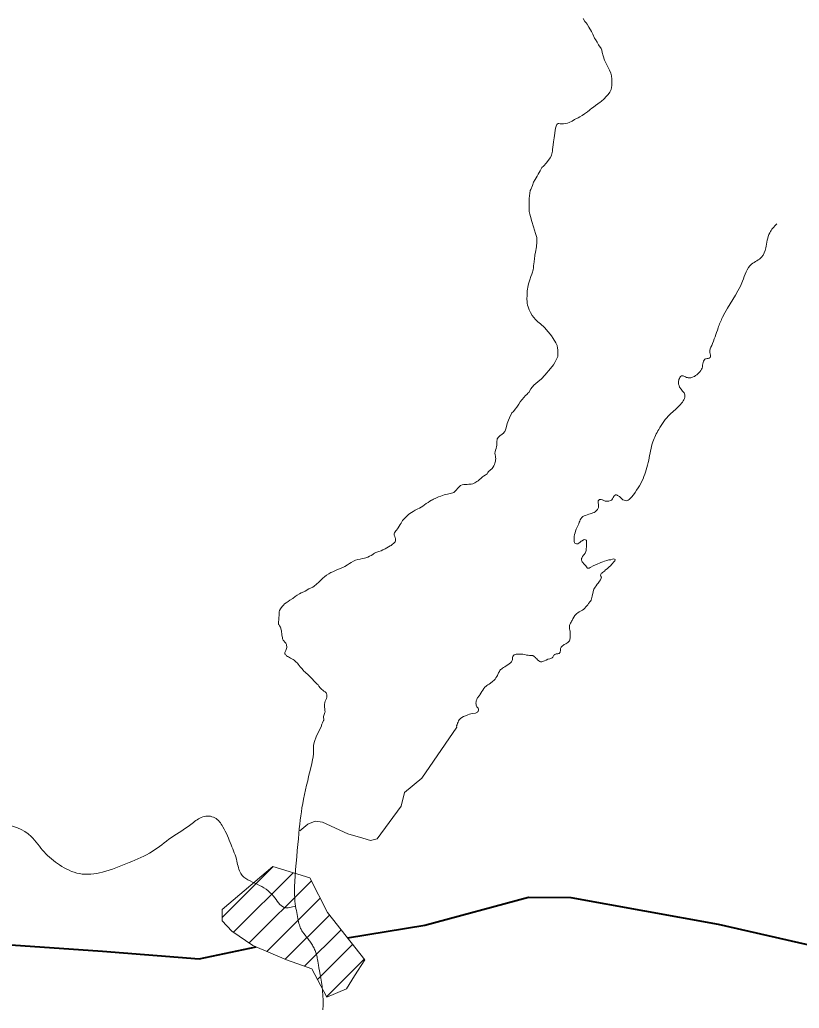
# Model space of a CAD drawing. Extents: x 553962 to 842807, y 8883888 to 9032388.
# Drawn here: x 605242 to 606503, y 8912194 to 8913794 of the extents above; entities that cross this region are included whole.
import ezdxf

# ---------------------------------------------------------------- set-up
doc = ezdxf.new("R2010")
doc.units = 0
doc.header["$LTSCALE"] = 200
doc.layers.add('6', color=7, linetype='Continuous', lineweight=13)

msp = doc.modelspace()

# ---------------------------------------------------------------- linework, layer by layer
at = {"layer": '6'}
for p, q in [((605569.1, 8912340.8), (605651.9, 8912423.6)), ((605587.8, 8912317.1), (605684.3, 8912413.5)), ((605613, 8912299.8), (605713.6, 8912400.4)), ((605641.7, 8912286.1), (605727.8, 8912372.3)), ((605671.4, 8912273.4), (605742.9, 8912344.9)), ((605702.5, 8912262), (605761.6, 8912321.2)), ((605723.3, 8912240.4), (605780.4, 8912297.5)), ((605738, 8912212.7), (605799.2, 8912273.8))]:
    msp.add_line(p, q, dxfattribs=at)
for points in [[(606199.9, 8913693.8), (606199.9, 8913697.9), (606199.4, 8913703.1), (606198.1, 8913707.8), (606196, 8913712.5), (606192.4, 8913719.9), (606189, 8913726.4), (606187.9, 8913728.8), (606185.6, 8913735.7), (606184.4, 8913741.1), (606183.4, 8913744.7), (606182.4, 8913747.4), (606178.5, 8913753.6), (606176.2, 8913757.6), (606173.3, 8913762), (606171.9, 8913764.3), (606169.2, 8913770.7), (606167.1, 8913775.2), (606162.8, 8913782), (606159.7, 8913787.1), (606158.2, 8913789.2), (606156.1, 8913791.4), (606153.4, 8913796)], [(606100.2, 8913570.7), (606102.1, 8913574.4), (606102.4, 8913575.1), (606103.8, 8913581.5), (606104, 8913584.7), (606104.4, 8913587.1), (606105.5, 8913596.8), (606106.7, 8913602.8), (606107.2, 8913606.6), (606108.2, 8913614.8), (606108.9, 8913618.5), (606110.1, 8913623.4), (606110.8, 8913624.8), (606111.9, 8913625.7), (606112.7, 8913626.3), (606114, 8913626.4), (606116.4, 8913625.7), (606118.2, 8913625.6), (606121.6, 8913625.7), (606125.5, 8913626.3), (606128.1, 8913626.8), (606130.6, 8913627.9), (606135.4, 8913630.2), (606139.6, 8913632.7), (606145.2, 8913635.6), (606148.2, 8913637.2), (606151.9, 8913639.4), (606155.5, 8913641.7), (606160.2, 8913645), (606163.7, 8913647.6), (606164.9, 8913648.7), (606167.7, 8913651.2), (606170.2, 8913652.9), (606173.6, 8913655.6), (606177.3, 8913658.1), (606180.7, 8913660.5), (606182.8, 8913661.9), (606187.2, 8913666.1), (606190.8, 8913669.7), (606194, 8913673.4), (606196.5, 8913676.9), (606198.6, 8913681.3), (606199.5, 8913684.7), (606199.7, 8913687.7), (606199.9, 8913693.8)], [(606071.2, 8913525.7), (606073.2, 8913531.5), (606075.5, 8913535.8), (606079, 8913541.2), (606080.8, 8913544.2), (606083.6, 8913549.4), (606084.9, 8913552), (606086.8, 8913554.9), (606089.1, 8913557.4), (606094.3, 8913562.7), (606100.2, 8913570.7)], [(606063.9, 8913361), (606064.6, 8913364.6), (606065.6, 8913368.1), (606067.1, 8913373.4), (606068.9, 8913378.4), (606070.3, 8913382.5), (606071.6, 8913385.8), (606072.1, 8913387.7), (606072.7, 8913389.6), (606072.9, 8913392.6), (606073.2, 8913395.6), (606074.1, 8913402.1), (606074.2, 8913403.5), (606074.5, 8913406.8), (606075.3, 8913413.3), (606076.2, 8913418.1), (606077.7, 8913426.4), (606078.7, 8913434.5), (606078.7, 8913438.5), (606078.3, 8913441.5), (606076.2, 8913448.2), (606072.9, 8913458.9), (606070.5, 8913467.8), (606068.1, 8913475.7), (606067.1, 8913479.5), (606066.5, 8913481.8), (606066.2, 8913483.5), (606065.9, 8913486.4), (606066.2, 8913492.2), (606066.2, 8913495.1), (606065.9, 8913501.1), (606066.1, 8913504.8), (606066.5, 8913509.3), (606067, 8913513.7), (606067.9, 8913518), (606068.8, 8913519.5), (606071.2, 8913525.7)], [(606013.8, 8913110.2), (606014.5, 8913116), (606016.3, 8913118.4), (606018.3, 8913120.5), (606022.3, 8913123.5), (606024.3, 8913125.1), (606025.5, 8913126.5), (606026.5, 8913127.7), (606027.2, 8913128.9), (606028.3, 8913131.8), (606029.2, 8913135.5), (606030.7, 8913140.7), (606032.6, 8913146), (606034.3, 8913149.8), (606037.7, 8913156.6), (606038.2, 8913157.9), (606040.6, 8913160.2), (606043.4, 8913163.7), (606046.1, 8913167.2), (606049.4, 8913171.8), (606051.7, 8913175.6), (606054.1, 8913179), (606057.7, 8913183.4), (606059.5, 8913185.4), (606062.6, 8913188.1), (606064.1, 8913189.6), (606065.3, 8913191), (606068.6, 8913196.6), (606073.7, 8913202.6), (606079.8, 8913207.9), (606085.8, 8913212.9), (606091.2, 8913218.6), (606100.3, 8913229.6), (606105.4, 8913235.7), (606107.6, 8913239.5), (606110.3, 8913244.5), (606111.5, 8913246.9), (606112.2, 8913249), (606112.6, 8913251.3), (606112.5, 8913252.5), (606112.6, 8913255.7), (606112.4, 8913259.9), (606111.9, 8913262.4), (606111.1, 8913266.9), (606109.1, 8913271.4), (606105, 8913278.4), (606102.3, 8913282.4), (606100.1, 8913285.1), (606096.7, 8913289.1), (606090.6, 8913295.9), (606084.2, 8913301.7), (606080.2, 8913305.2), (606076.5, 8913309.2), (606071.1, 8913315.7), (606068, 8913320.4), (606066.1, 8913324.4), (606064.3, 8913329.7), (606063.5, 8913332.3), (606063, 8913335.2), (606062.7, 8913338), (606062.4, 8913341.7), (606062.6, 8913348.6), (606063, 8913354.9), (606063.2, 8913358.8), (606063.9, 8913361)], [(605881.8, 8913000.3), (605886, 8913002.4), (605888.8, 8913003.7), (605891.4, 8913005.2), (605894.1, 8913007), (605896.8, 8913009.1), (605899.5, 8913010.9), (605902.5, 8913012.9), (605905.3, 8913014.7), (605908, 8913016.3), (605909.8, 8913017.2), (605911.4, 8913018.2), (605915, 8913020), (605919.1, 8913021.7), (605923, 8913023.1), (605928.7, 8913025), (605933.7, 8913026.1), (605938.3, 8913027.2), (605940.4, 8913027.7), (605942.6, 8913028.5), (605944.3, 8913029.2), (605945.7, 8913030.6), (605948.3, 8913033.4), (605949.8, 8913035.4), (605952.1, 8913037.7), (605953.1, 8913038.9), (605955.1, 8913040.2), (605957.4, 8913041.3), (605960.3, 8913041.8), (605963.6, 8913042.1), (605965.8, 8913042.1), (605968.3, 8913042.2), (605969.7, 8913042.2), (605971.1, 8913042.2), (605972.4, 8913042.4), (605974.8, 8913043.1), (605978, 8913044.5), (605981.5, 8913046.6), (605983.6, 8913048), (605985.8, 8913049.9), (605988, 8913051.8), (605989.2, 8913053.2), (605990.3, 8913054.1), (605992.4, 8913055.3), (605994.9, 8913056.9), (605996.6, 8913058.2), (605997.8, 8913059.4), (605999.2, 8913061.2), (606000.4, 8913062.8), (606002.3, 8913064.7), (606004.2, 8913066.3), (606004.9, 8913066.9), (606005.9, 8913067.9), (606007, 8913069.4), (606008.8, 8913072.3), (606009.8, 8913074.2), (606010.6, 8913076.3), (606011.2, 8913078.1), (606011.5, 8913079.9), (606011.7, 8913081.4), (606012, 8913083.9), (606011.8, 8913085.7), (606011.4, 8913087.6), (606010.9, 8913089.9), (606010.6, 8913092.4), (606011, 8913094.9), (606011.7, 8913097.4), (606012.6, 8913100.4), (606013.4, 8913103.3), (606013.6, 8913104.9), (606013.7, 8913106.5), (606013.8, 8913108.8), (606013.8, 8913110.2)], [(606146.2, 8912978.2), (606147.2, 8912980.7), (606148.2, 8912982.8), (606148.8, 8912984.6), (606149.9, 8912986.5), (606151.4, 8912988.5), (606152.9, 8912990), (606153.9, 8912990.8), (606155.2, 8912991.4), (606157.1, 8912991.9), (606159.7, 8912992.7), (606162.6, 8912993.6), (606164.8, 8912994.4), (606166.9, 8912995), (606169.2, 8912995.8), (606171.3, 8912996.8), (606172.7, 8912997.7), (606173.9, 8912998.5), (606174.7, 8912999.2), (606175.6, 8913000.2), (606176.5, 8913001.3), (606177, 8913002.3), (606177.5, 8913003.6), (606178.1, 8913004.9), (606178.3, 8913006), (606178.3, 8913007.3), (606178.3, 8913008.3), (606178, 8913010), (606177.8, 8913011.7), (606177.7, 8913013.6), (606177.7, 8913014.8), (606177.9, 8913015.6), (606178.6, 8913016.6), (606179.3, 8913017.2), (606180, 8913017.6), (606181.1, 8913017.7), (606182.6, 8913017.6), (606183.9, 8913017.3), (606184.8, 8913016.9), (606185.8, 8913016.4), (606186.8, 8913015.9), (606187.7, 8913015.6), (606188.8, 8913015.1), (606190.6, 8913014.8), (606192.8, 8913014.8), (606195, 8913015.1), (606197.5, 8913015.9), (606199, 8913016.6), (606199.7, 8913017.3), (606200.8, 8913018.9), (606201.9, 8913020.6), (606203, 8913022.4), (606203.8, 8913023.6), (606205, 8913024.4), (606205.7, 8913024.9), (606206.7, 8913025.1), (606207.6, 8913025.1), (606208.4, 8913024.8), (606209, 8913024.3), (606210.3, 8913023.5), (606212.2, 8913022.2), (606213.7, 8913020.8), (606216.1, 8913018.6), (606217.6, 8913017.2), (606219.7, 8913016.4)], [(605662, 8912812.9), (605661.3, 8912814.3), (605660.8, 8912815.1), (605660.5, 8912815.9), (605660.3, 8912817.3), (605660.6, 8912819.8), (605660.9, 8912823), (605661.1, 8912826.1), (605661.3, 8912830.4), (605661.3, 8912833.6), (605661.4, 8912835.9), (605662, 8912837.8), (605663.8, 8912840.6), (605666.6, 8912844.4), (605668.5, 8912846.8), (605670, 8912848.6), (605672.6, 8912850.6), (605676, 8912852.7), (605679, 8912854.4), (605683.6, 8912857.4), (605687.6, 8912860.7), (605690.6, 8912862.5), (605694.6, 8912865.1), (605697, 8912866.3), (605701.6, 8912868.4), (605703.3, 8912869.4), (605709.7, 8912873), (605715.7, 8912875.8), (605718, 8912877.3), (605722.1, 8912880.6), (605725.7, 8912884), (605726.7, 8912885), (605728.9, 8912886.9), (605732.3, 8912890.1), (605735, 8912892.4), (605738.2, 8912895), (605741.6, 8912897.3), (605745, 8912899.2), (605748.3, 8912900.7), (605755, 8912903.7), (605761.7, 8912906.7), (605767.5, 8912909.3), (605771.8, 8912911.7), (605775.3, 8912913.8), (605778.1, 8912915.7), (605782, 8912917.8), (605784.9, 8912919.3), (605788.6, 8912920.7), (605792.3, 8912921.2), (605796.2, 8912922), (605799.5, 8912922.6), (605801.8, 8912923.4), (605804.7, 8912924.4), (605807.7, 8912925.8), (605810.4, 8912927.1), (605812.9, 8912928.6), (605814.3, 8912929.7), (605815.6, 8912930.7), (605817.9, 8912931.7), (605819.7, 8912932.4), (605822.8, 8912933.6), (605826.4, 8912934.6), (605829.3, 8912936), (605833.1, 8912937.7), (605835.9, 8912939.2), (605838.2, 8912940.8), (605840.9, 8912942.4), (605842.6, 8912943.2), (605844.8, 8912945.1), (605846.5, 8912946.4), (605848.1, 8912948), (605849, 8912949), (605849.7, 8912950.3), (605849.9, 8912951.5), (605849.9, 8912953.2), (605849.6, 8912954.4), (605849.3, 8912955.8), (605848.5, 8912957.5), (605848, 8912958.7), (605847.7, 8912959.8), (605847.7, 8912960.9), (605847.8, 8912962.3), (605848.3, 8912963.5), (605849, 8912965), (605850.3, 8912966.8), (605851.2, 8912967.9), (605852.7, 8912969.9), (605854.1, 8912972), (605855.9, 8912974.6), (605857.4, 8912977.2), (605858.7, 8912979.4), (605860, 8912981.7), (605861.3, 8912983.4), (605862.8, 8912985.1), (605866, 8912988.3), (605868.6, 8912990.9), (605870.9, 8912993.2), (605873, 8912994.9), (605875.4, 8912996.6), (605878.3, 8912998.3), (605881.8, 8913000.3)], [(606157.8, 8912933.6), (606158.2, 8912935.1), (606158.4, 8912936.7), (606158.5, 8912938.5), (606158.7, 8912940.6), (606158.8, 8912943.2), (606158.9, 8912944.9), (606158.9, 8912946.8), (606158.7, 8912949.7), (606158.7, 8912951.2), (606158.2, 8912951.9), (606157.2, 8912952.3), (606156, 8912952.6), (606154.7, 8912952.5), (606153.7, 8912952.1), (606151.7, 8912950.9), (606150.1, 8912949.9), (606148.3, 8912948.5), (606146.2, 8912946.8), (606144.9, 8912946), (606143.7, 8912945.9), (606142.4, 8912945.7), (606141.1, 8912946.2), (606140, 8912946.9), (606139.5, 8912948.1), (606139.1, 8912949.5), (606138.9, 8912950.7), (606139, 8912952.8), (606138.9, 8912955.3), (606139.1, 8912957.7), (606139.6, 8912960.8), (606140.4, 8912963.6), (606141.2, 8912966.6), (606142.2, 8912969.8), (606143.5, 8912972.8), (606145.1, 8912975.9), (606146.2, 8912978.2)], [(606182, 8912888.9), (606182.6, 8912890.1), (606182.8, 8912890.7), (606183, 8912891.3), (606182.8, 8912892.4), (606182.5, 8912893.1), (606182.1, 8912893.6), (606181.7, 8912894.5), (606181.6, 8912895.3), (606181.8, 8912896), (606182.2, 8912896.8), (606182.8, 8912897.7), (606183.8, 8912898.6), (606184.9, 8912899.5), (606187.7, 8912901.8), (606189.5, 8912903.5), (606192, 8912905.5), (606193.9, 8912907.2), (606195.7, 8912908.7), (606197.4, 8912910.4), (606199.8, 8912912.9), (606201.2, 8912914.5), (606202.2, 8912915.8), (606203.9, 8912917.6), (606204.6, 8912918.5), (606205, 8912919.9), (606205, 8912920.7), (606204.2, 8912921.1), (606202.9, 8912921.3), (606201, 8912920.9), (606198, 8912920.2), (606195, 8912919.7), (606191.5, 8912918.9), (606188.2, 8912917.8), (606185.1, 8912916.9), (606182, 8912915.6), (606179.7, 8912914.4), (606177.4, 8912913.3), (606173.6, 8912911.7), (606169.7, 8912910), (606166, 8912907.9), (606164.9, 8912907.3), (606163, 8912906.6), (606161.5, 8912906.4), (606160.4, 8912906.7), (606159.8, 8912907.2), (606158.7, 8912908.5), (606157.6, 8912910.1), (606155.9, 8912912), (606154.3, 8912913.7), (606153.1, 8912915.6), (606152, 8912916.9), (606151.1, 8912918.3), (606150.6, 8912919.6), (606150.6, 8912920.6), (606150.6, 8912921.5), (606150.7, 8912922), (606151, 8912922.8), (606151.7, 8912923.9), (606152.6, 8912925.2), (606154, 8912927.3), (606155.1, 8912928.7), (606156.4, 8912930.6), (606157.1, 8912932), (606157.8, 8912933.6)], [(606134.8, 8912820.4), (606135.7, 8912821.9), (606136.7, 8912824.3), (606138.3, 8912827.3), (606140.2, 8912830.1), (606141.3, 8912831.5), (606143.3, 8912833.2), (606144.8, 8912834.3), (606146.9, 8912835.7), (606148.2, 8912836.5), (606152.1, 8912838.7), (606154.3, 8912840.2), (606156, 8912841.8), (606157.9, 8912843.8), (606159.6, 8912845.4), (606161, 8912847.2), (606162.2, 8912849), (606163.1, 8912850.2), (606163.9, 8912851.4), (606165.2, 8912853.1), (606166.2, 8912854.9), (606166.8, 8912856.8), (606167.4, 8912859.2), (606167.9, 8912861.4), (606168.4, 8912863.6), (606169, 8912865.6), (606169.4, 8912868.1), (606170.2, 8912870.7), (606170.7, 8912872.2), (606171.5, 8912874.1), (606172.7, 8912875.9), (606174.5, 8912878.1), (606176.2, 8912880.6), (606177.8, 8912882.3), (606179.9, 8912885.3), (606181.2, 8912887.6), (606182, 8912888.9)], [(605730.2, 8912650.8), (605730.2, 8912652.2), (605730.6, 8912654.2), (605731.4, 8912656.3), (605732.7, 8912658.7), (605733.3, 8912659.7), (605733.6, 8912660.6), (605733.7, 8912661.2), (605733.5, 8912662.6), (605733.2, 8912664.1), (605733, 8912665.4), (605733.1, 8912666.5), (605733.5, 8912667.8), (605734.2, 8912669.8), (605734.8, 8912671.2), (605735.6, 8912672.7), (605735.8, 8912674.1), (605735.6, 8912675.8), (605735.3, 8912676.8), (605735.2, 8912678.4), (605735, 8912682.2), (605735, 8912686), (605735.4, 8912689.2), (605736, 8912691.1), (605737.2, 8912693.3), (605737.9, 8912695.3), (605738.4, 8912697.5), (605738.6, 8912700), (605738.5, 8912702), (605738.2, 8912703.2), (605737.5, 8912704.4), (605736.5, 8912705.6), (605736, 8912706.2), (605735, 8912706.8), (605733.7, 8912707.5), (605732, 8912708.8), (605730.6, 8912709.9), (605729.1, 8912711.5), (605727.8, 8912712.7), (605725.9, 8912715.3), (605724.4, 8912717.5), (605723.2, 8912718.6), (605721.5, 8912720.4), (605719.9, 8912722), (605717.6, 8912724), (605715.3, 8912726.6), (605713.3, 8912728.9), (605711, 8912731.1), (605709, 8912733.1), (605707.1, 8912734.8), (605705.1, 8912736.7), (605703.1, 8912738.5), (605702.1, 8912739.2), (605700.2, 8912741.2), (605697.9, 8912743.8), (605695.6, 8912746.6), (605693.6, 8912749), (605692.2, 8912751.1), (605691, 8912752.7), (605688.6, 8912755.1), (605687, 8912756.5), (605685.5, 8912757.6), (605684.3, 8912758.4), (605682.2, 8912759.7), (605679.9, 8912760.9), (605678.4, 8912761.8), (605676.6, 8912762.7), (605674.9, 8912763.7), (605673.6, 8912764.7), (605672.9, 8912765.4), (605671.9, 8912766.2), (605671, 8912767.1), (605670.7, 8912767.9), (605670.5, 8912768.9), (605670.9, 8912770), (605671.7, 8912772.1), (605672.3, 8912773.4), (605672.8, 8912775), (605673.4, 8912776.5), (605673.7, 8912778.1), (605673.7, 8912779.9), (605673.6, 8912781.3), (605673.1, 8912782.8), (605672, 8912785.1), (605670.9, 8912786.6), (605669.2, 8912788.8), (605668, 8912790.1), (605667.5, 8912791.2), (605667, 8912792.2), (605666.8, 8912794.1), (605666.5, 8912796.1), (605666, 8912798.6), (605665.6, 8912800.6), (605665.4, 8912802.9), (605665, 8912805.1), (605664.7, 8912806.8), (605664.3, 8912808.1), (605664.3, 8912808.9), (605664.1, 8912809.8), (605663.4, 8912811.1), (605662, 8912812.9)], [(606073.5, 8912764.1), (606074.8, 8912763.1), (606076.1, 8912761.9), (606077, 8912761), (606078.4, 8912759.6), (606079.7, 8912758.3), (606081.5, 8912756.6), (606083.1, 8912755.4), (606084.2, 8912754.8), (606085.4, 8912754.8), (606086.4, 8912754.9), (606087.8, 8912755.3), (606089.1, 8912755.8), (606090.7, 8912756.5), (606093.5, 8912757.8), (606096.4, 8912758.9), (606099.3, 8912759.7), (606101.1, 8912760.4), (606103.2, 8912761.4), (606104.2, 8912762.4), (606104.8, 8912763.4), (606106, 8912765.4), (606106.8, 8912766.3), (606107.4, 8912766.9), (606108.4, 8912767.5), (606109.7, 8912767.8), (606110.8, 8912767.9), (606112.2, 8912768), (606113.6, 8912768.1), (606114.5, 8912768.4), (606115.2, 8912769.1), (606115.8, 8912769.7), (606116.1, 8912770.5), (606116.3, 8912771.4), (606116.5, 8912772.5), (606116.6, 8912774.3), (606116.9, 8912776.5), (606117.3, 8912777.7), (606117.9, 8912778.6), (606118.5, 8912779.3), (606119.9, 8912780.7), (606121.4, 8912782), (606122.9, 8912783), (606125.1, 8912784.2), (606127.1, 8912785.3), (606128.6, 8912786.4), (606130, 8912787.5), (606131.2, 8912788.6), (606131.8, 8912789.9), (606132, 8912791.4), (606132.2, 8912793.1), (606132.2, 8912794.6), (606132.3, 8912796.8), (606132.3, 8912799.5), (606132.3, 8912802.7), (606132.3, 8912804.6), (606132, 8912806), (606131.5, 8912808.1), (606131.2, 8912809.6), (606131.2, 8912811.7), (606131.5, 8912813.7), (606132.1, 8912815.5), (606133.1, 8912817.3), (606134.1, 8912819.1), (606134.8, 8912820.4)], [(606016.6, 8912736.9), (606017.9, 8912739.2), (606018.7, 8912741), (606019.9, 8912742.2), (606021.1, 8912743.2), (606022.7, 8912744.4), (606024.5, 8912745.6), (606026.7, 8912746.9), (606028.9, 8912748.3), (606031.3, 8912750.1), (606033.7, 8912751.7), (606035.8, 8912753.4), (606037.4, 8912754.8), (606038, 8912755.8), (606038.5, 8912756.9), (606038.8, 8912758.7), (606039, 8912760.2), (606039, 8912761.9), (606039.5, 8912763.6), (606040.5, 8912765.3), (606041.9, 8912766.2), (606043.2, 8912766.9), (606045, 8912767.3), (606046.9, 8912767.4), (606048.2, 8912767.5), (606052.4, 8912767.4), (606056, 8912767.1), (606058.9, 8912766.6), (606061.5, 8912765.9), (606064.3, 8912765.4), (606066.4, 8912765.1), (606067.4, 8912765.1), (606069.3, 8912765), (606070.4, 8912764.9), (606071.8, 8912764.9), (606072.6, 8912764.7), (606073.5, 8912764.1)], [(605949.1, 8912649.3), (605948.6, 8912651.3), (605949.4, 8912652.9), (605950.3, 8912655.6), (605950.9, 8912657.4), (605951.8, 8912659.2), (605952.9, 8912661), (605954.7, 8912662.9), (605957.1, 8912664.5), (605959.8, 8912666.1), (605963.2, 8912667.6), (605966.9, 8912669), (605969.7, 8912670), (605971.5, 8912670.5), (605974, 8912671.2), (605979.3, 8912672), (605981.3, 8912672.6), (605982.5, 8912673.3), (605983.2, 8912674.2), (605983.6, 8912675.2), (605983.8, 8912676.6), (605983.9, 8912677.8), (605983.8, 8912678.8), (605983.3, 8912679.7), (605982.4, 8912680.8), (605981.6, 8912681.8), (605981, 8912683.2), (605980.4, 8912684.7), (605980, 8912686.1), (605979.9, 8912687.9), (605980.2, 8912689.9), (605980.5, 8912691.8), (605981.2, 8912693.7), (605982, 8912695.5), (605982.6, 8912696.9), (605983.4, 8912697.8), (605984.8, 8912699.1), (605985.5, 8912700.2), (605986.3, 8912701.4), (605987.9, 8912704.3), (605989.3, 8912706.7), (605991, 8912709.2), (605992.8, 8912711.6), (605994.5, 8912713.6), (605996.2, 8912715.2), (605997.7, 8912716.3), (605999.3, 8912717.4), (606001.1, 8912718.8), (606003.3, 8912720.3), (606006.6, 8912722.9), (606009.3, 8912725.2), (606010.9, 8912727), (606012.3, 8912728.8), (606013.6, 8912731.2), (606014.6, 8912732.7), (606015.5, 8912734.5), (606016.6, 8912736.9)], [(605694.8, 8912491.9), (605695.6, 8912498.8), (605696.5, 8912505.5), (605697.4, 8912512.1), (605698.4, 8912518.7), (605699.7, 8912525.6), (605701.1, 8912532.8), (605702.6, 8912540.2), (605704.2, 8912547.7), (605705.9, 8912555.1), (605707.6, 8912562.3), (605709.2, 8912569.1), (605710.7, 8912575.4), (605712, 8912581), (605713.1, 8912585.8), (605714.1, 8912589.9), (605714.8, 8912593.3), (605715.4, 8912596.2), (605715.9, 8912598.7), (605716.3, 8912600.8), (605716.6, 8912602.6), (605716.8, 8912604.3), (605716.9, 8912606), (605717.1, 8912607.6), (605717.2, 8912609.1), (605717.2, 8912610.7), (605717.2, 8912612.3), (605717.2, 8912614), (605717.1, 8912615.7), (605717.1, 8912617.4), (605716.9, 8912619.3), (605717.9, 8912624.1), (605721.8, 8912635.1), (605730.2, 8912650.8)], [(605796.9, 8912469.3), (605809.3, 8912465.4), (605820.1, 8912468.1), (605858.9, 8912521.2), (605864.1, 8912543.4), (605892.6, 8912566.3), (605949.1, 8912649.3)], [(605724, 8912270.4), (605723.5, 8912273), (605723.2, 8912275.2), (605722.8, 8912277.2), (605722.5, 8912279), (605722.1, 8912280.7), (605721.6, 8912282.5), (605721, 8912284.2), (605720.3, 8912285.9), (605719.6, 8912287.7), (605718.8, 8912289.4), (605718, 8912291.2), (605717.1, 8912292.9), (605716.2, 8912294.5), (605715.2, 8912296.2), (605714.2, 8912297.8), (605713.2, 8912299.4), (605712.2, 8912301), (605711.2, 8912302.5), (605710.2, 8912303.9), (605709.1, 8912305.4), (605708, 8912306.8), (605707, 8912308.1), (605705.9, 8912309.4), (605704.9, 8912310.7), (605703.9, 8912312), (605702.9, 8912313.2), (605701.9, 8912314.4), (605701, 8912315.6), (605700.1, 8912316.8), (605699.2, 8912318), (605698.4, 8912319.2), (605697.6, 8912320.5), (605696.9, 8912321.9), (605696.2, 8912323.4), (605695.5, 8912325.1), (605694.8, 8912326.9), (605694.2, 8912329), (605693.5, 8912331.3), (605692.9, 8912333.9), (605692.3, 8912336.6), (605691.7, 8912339.5), (605691.1, 8912342.6), (605690.5, 8912345.8), (605689.9, 8912349), (605689.3, 8912352.3), (605688.7, 8912355.7), (605688.1, 8912359.2), (605687.5, 8912363), (605687, 8912367.3), (605686.6, 8912372.1), (605686.4, 8912377.6), (605686.3, 8912383.9), (605686.5, 8912391.2), (605686.8, 8912399.5), (605687.4, 8912408.7), (605688.1, 8912418.5), (605688.9, 8912428.7), (605689.8, 8912439), (605690.7, 8912449.2), (605691.6, 8912459), (605692.5, 8912468.3), (605693.3, 8912476.8), (605694.1, 8912484.6), (605694.8, 8912491.9)], [(605694.8, 8912481.1), (605707.8, 8912491.9), (605719.5, 8912496.9), (605731.5, 8912495.1)], [(605731.5, 8912495.1), (605772.5, 8912476.7), (605796.9, 8912469.3)], [(605732.2, 8912191.7), (605732.6, 8912199.3), (605732.6, 8912207), (605732.4, 8912214.6), (605731.8, 8912222.1), (605731, 8912229.4), (605730, 8912236.3), (605728.9, 8912242.9), (605727.8, 8912249), (605726.8, 8912254.6), (605725.8, 8912259.5), (605725.1, 8912263.8), (605724.5, 8912267.3), (605724, 8912270.4)]]:
    msp.add_lwpolyline(points, dxfattribs=at)
msp.add_lwpolyline([(605651.2, 8912423.8), (605711.2, 8912405.1), (605739.6, 8912349), (605800.2, 8912272.6), (605783.2, 8912246.5), (605770.2, 8912225.5), (605738.4, 8912211.9), (605714.1, 8912257.8), (605673.3, 8912272.6), (605618.9, 8912295.8), (605584.9, 8912319), (605569.1, 8912335.4), (605569.1, 8912354.1)], close=True, dxfattribs=at)
at = {"layer": '6', "lineweight": 40}
for points in [[(605772.2, 8912307.9), (605897.3, 8912328.7), (606065.1, 8912373.9), (606133.7, 8912373.3), (606372, 8912330.1), (606873.2, 8912216.1), (607100.6, 8912175.7), (607588, 8912059.9)], [(604543.9, 8912340.6), (605101.4, 8912305.4), (605375.6, 8912286.6), (605531.9, 8912274.2), (605624.5, 8912293.4)]]:
    msp.add_lwpolyline(points, dxfattribs=at)
at = {"layer": '6'}
for points in [[(606219.6, 8913016.4), (606223.9, 8913015.7), (606231.7, 8913021.6), (606250.3, 8913051.3), (606259.5, 8913081.1), (606266.3, 8913111.1), (606275.8, 8913131), (606293.5, 8913155.2), (606311.1, 8913171.6), (606318, 8913186.9), (606309.5, 8913199.6), (606307.8, 8913209.1), (606309.8, 8913214.9), (606312.7, 8913217.9), (606317.6, 8913216.6), (606323.5, 8913214.6), (606331.3, 8913215.9), (606338.9, 8913221.1), (606345.1, 8913228.3), (606347, 8913237.2), (606350.3, 8913244.7), (606355.5, 8913246), (606358.8, 8913247.6), (606358.5, 8913255.4), (606361.4, 8913266.9), (606371.8, 8913295.3), (606379, 8913312.6), (606411.2, 8913370.8), (606425.9, 8913398.6), (606442.2, 8913410), (606448.8, 8913424.7), (606455.3, 8913449.2), (606466.7, 8913463.9)], [(605688.2, 8912359.7), (605669.5, 8912357.4), (605652.4, 8912375.3), (605625.9, 8912394.8), (605599.4, 8912412), (605593.1, 8912432.2), (605583.8, 8912458.8), (605570.5, 8912487.6), (605557.3, 8912502.4), (605537.8, 8912504), (605520.6, 8912493.1), (605487.1, 8912470.4), (605455.9, 8912447.8), (605418.5, 8912429.9), (605375.6, 8912414.3), (605338.2, 8912412), (605306.2, 8912426), (605281.2, 8912447.1), (605260.2, 8912472), (605211.8, 8912493.8), (605164.3, 8912493.8), (605122.2, 8912485.3), (605105, 8912494.6), (605091, 8912520.3), (605077, 8912543.7), (605045, 8912559.3), (605006.8, 8912581.2), (604956.9, 8912602.2), (604919, 8912627.2), (604912.4, 8912633.3), (604884, 8912664.4), (604871.7, 8912675.4), (604855, 8912690.5), (604834.6, 8912703.3), (604830, 8912706.5), (604821.3, 8912710)]]:
    msp.add_spline(points, degree=3, dxfattribs=at)

doc.saveas('drawing.dxf')
